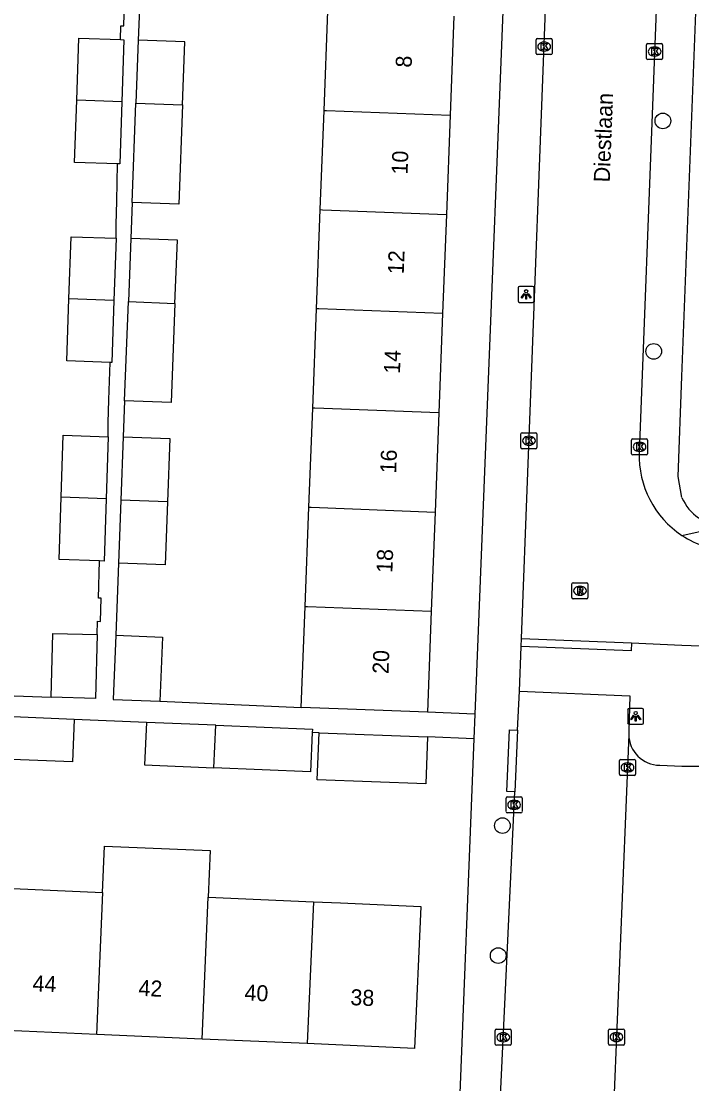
# Model space of a CAD drawing. Extents: x 160732 to 162105, y 387428 to 388479.
# Drawn here: x 161458.8 to 161500.6, y 387899.7 to 387966 of the extents above; entities that cross this region are included whole.
import ezdxf

# ---------------------------------------------------------------- set-up
doc = ezdxf.new("R2010")
doc.units = 0
for name, color, linetype in [('IMGEO_Boom', 7, 'Continuous'), ('IMGEO_Kolk', 7, 'Continuous'), ('IMGEO_Lichtpunt', 7, 'Continuous'), ('IMGEO_Openbare_ruimte_label', 7, 'Continuous'), ('IMGEO_Pand', 7, 'Continuous'), ('IMGEO_Pand_nummerreeks', 7, 'Continuous'), ('IMGEO_Rijbaan_lokaal_open', 7, 'Continuous'), ('IMGEO_Rioolput', 7, 'Continuous'), ('IMGEO_Voetpad_open', 7, 'Continuous')]:
    doc.layers.add(name, color=color, linetype=linetype)

msp = doc.modelspace()

# ---------------------------------------------------------------- linework, layer by layer
at = {"layer": 'IMGEO_Boom'}
for centre in [(161498.809, 387959.768), (161498.236, 387945.389), (161488.799, 387915.799), (161488.534, 387907.688)]:
    msp.add_circle(centre, 0.489, dxfattribs=at)
at = {"layer": 'IMGEO_Kolk'}
for p, q in [((161490.9, 387963.976), (161490.9, 387964.828)), ((161490.975, 387964.902), (161491.827, 387964.902)), ((161491.388, 387964.682), (161491.413, 387964.682)), ((161491.901, 387964.828), (161491.901, 387963.976)), ((161497.792, 387963.671), (161497.792, 387964.523)), ((161497.867, 387964.597), (161498.719, 387964.597)), ((161498.28, 387964.377), (161498.305, 387964.377)), ((161498.793, 387964.523), (161498.793, 387963.671)), ((161491.827, 387963.902), (161490.975, 387963.902)), ((161491.411, 387964.122), (161491.386, 387964.122)), ((161498.303, 387963.817), (161498.278, 387963.817)), ((161498.719, 387963.597), (161497.867, 387963.597)), ((161489.953, 387939.389), (161489.953, 387940.241)), ((161490.028, 387940.315), (161490.88, 387940.315)), ((161490.441, 387940.095), (161490.466, 387940.095)), ((161490.954, 387940.241), (161490.954, 387939.389)), ((161496.854, 387939.006), (161496.854, 387939.858)), ((161496.929, 387939.932), (161497.781, 387939.932)), ((161497.855, 387939.858), (161497.855, 387939.006)), ((161490.88, 387939.315), (161490.028, 387939.315)), ((161490.464, 387939.535), (161490.439, 387939.535)), ((161497.342, 387939.712), (161497.367, 387939.712)), ((161497.781, 387938.932), (161496.929, 387938.932)), ((161497.365, 387939.152), (161497.34, 387939.152)), ((161496.1, 387919.003), (161496.1, 387919.855)), ((161496.175, 387919.929), (161497.027, 387919.929)), ((161496.588, 387919.709), (161496.613, 387919.709)), ((161497.101, 387919.855), (161497.101, 387919.003)), ((161497.027, 387918.929), (161496.175, 387918.929)), ((161496.611, 387919.149), (161496.586, 387919.149)), ((161489.025, 387916.671), (161489.025, 387917.523)), ((161489.1, 387917.597), (161489.952, 387917.597)), ((161489.513, 387917.377), (161489.538, 387917.377)), ((161490.026, 387917.523), (161490.026, 387916.671)), ((161489.536, 387916.817), (161489.511, 387916.817)), ((161489.952, 387916.597), (161489.1, 387916.597)), ((161488.348, 387902.168), (161488.348, 387903.02)), ((161488.423, 387903.094), (161489.275, 387903.094)), ((161488.836, 387902.874), (161488.861, 387902.874)), ((161489.349, 387903.02), (161489.349, 387902.168)), ((161495.411, 387902.184), (161495.411, 387903.036)), ((161495.486, 387903.11), (161496.338, 387903.11)), ((161495.899, 387902.89), (161495.924, 387902.89)), ((161496.412, 387903.036), (161496.412, 387902.184)), ((161489.275, 387902.094), (161488.423, 387902.094)), ((161488.859, 387902.314), (161488.834, 387902.314)), ((161496.338, 387902.11), (161495.486, 387902.11)), ((161495.922, 387902.33), (161495.897, 387902.33))]:
    msp.add_line(p, q, dxfattribs=at)
for points in [[(161490.9, 387963.976), (161490.9, 387964.828)], [(161490.975, 387964.902), (161491.827, 387964.902)], [(161491.221, 387964.602), (161491.344, 387964.602), (161491.344, 387964.451), (161491.474, 387964.602), (161491.638, 387964.602), (161491.492, 387964.451), (161491.645, 387964.202), (161491.493, 387964.202), (161491.408, 387964.366), (161491.344, 387964.299), (161491.344, 387964.202), (161491.221, 387964.202), (161491.221, 387964.602)], [(161491.901, 387964.828), (161491.901, 387963.976)], [(161497.792, 387963.671), (161497.792, 387964.523)], [(161497.867, 387964.597), (161498.719, 387964.597)], [(161498.793, 387964.523), (161498.793, 387963.671)], [(161491.827, 387963.902), (161490.975, 387963.902)], [(161498.113, 387964.297), (161498.236, 387964.297), (161498.236, 387964.146), (161498.366, 387964.297), (161498.53, 387964.297), (161498.384, 387964.146), (161498.537, 387963.897), (161498.385, 387963.897), (161498.3, 387964.061), (161498.236, 387963.994), (161498.236, 387963.897), (161498.113, 387963.897), (161498.113, 387964.297)], [(161498.719, 387963.597), (161497.867, 387963.597)], [(161489.953, 387939.389), (161489.953, 387940.241)], [(161490.028, 387940.315), (161490.88, 387940.315)], [(161490.274, 387940.015), (161490.397, 387940.015), (161490.397, 387939.864), (161490.527, 387940.015), (161490.691, 387940.015), (161490.545, 387939.864), (161490.698, 387939.615), (161490.546, 387939.615), (161490.461, 387939.779), (161490.397, 387939.712), (161490.397, 387939.615), (161490.274, 387939.615), (161490.274, 387940.015)], [(161490.954, 387940.241), (161490.954, 387939.389)], [(161496.854, 387939.006), (161496.854, 387939.858)], [(161496.929, 387939.932), (161497.781, 387939.932)], [(161497.855, 387939.858), (161497.855, 387939.006)], [(161490.88, 387939.315), (161490.028, 387939.315)], [(161497.175, 387939.632), (161497.298, 387939.632), (161497.298, 387939.481), (161497.428, 387939.632), (161497.592, 387939.632), (161497.446, 387939.481), (161497.599, 387939.232), (161497.447, 387939.232), (161497.362, 387939.396), (161497.298, 387939.329), (161497.298, 387939.232), (161497.175, 387939.232), (161497.175, 387939.632)], [(161497.781, 387938.932), (161496.929, 387938.932)], [(161496.1, 387919.003), (161496.1, 387919.855)], [(161496.175, 387919.929), (161497.027, 387919.929)], [(161496.421, 387919.629), (161496.544, 387919.629), (161496.544, 387919.478), (161496.674, 387919.629), (161496.838, 387919.629), (161496.692, 387919.478), (161496.845, 387919.229), (161496.693, 387919.229), (161496.608, 387919.393), (161496.544, 387919.326), (161496.544, 387919.229), (161496.421, 387919.229), (161496.421, 387919.629)], [(161497.101, 387919.855), (161497.101, 387919.003)], [(161497.027, 387918.929), (161496.175, 387918.929)], [(161489.025, 387916.671), (161489.025, 387917.523)], [(161489.1, 387917.597), (161489.952, 387917.597)], [(161489.346, 387917.297), (161489.469, 387917.297), (161489.469, 387917.146), (161489.599, 387917.297), (161489.763, 387917.297), (161489.617, 387917.146), (161489.77, 387916.897), (161489.618, 387916.897), (161489.533, 387917.061), (161489.469, 387916.994), (161489.469, 387916.897), (161489.346, 387916.897), (161489.346, 387917.297)], [(161490.026, 387917.523), (161490.026, 387916.671)], [(161489.952, 387916.597), (161489.1, 387916.597)], [(161488.348, 387902.168), (161488.348, 387903.02)], [(161488.423, 387903.094), (161489.275, 387903.094)], [(161488.669, 387902.794), (161488.792, 387902.794), (161488.792, 387902.643), (161488.922, 387902.794), (161489.086, 387902.794), (161488.94, 387902.643), (161489.093, 387902.394), (161488.941, 387902.394), (161488.856, 387902.558), (161488.792, 387902.491), (161488.792, 387902.394), (161488.669, 387902.394), (161488.669, 387902.794)], [(161489.349, 387903.02), (161489.349, 387902.168)], [(161495.411, 387902.184), (161495.411, 387903.036)], [(161495.486, 387903.11), (161496.338, 387903.11)], [(161495.732, 387902.81), (161495.855, 387902.81), (161495.855, 387902.659), (161495.985, 387902.81), (161496.149, 387902.81), (161496.003, 387902.659), (161496.156, 387902.41), (161496.004, 387902.41), (161495.919, 387902.574), (161495.855, 387902.507), (161495.855, 387902.41), (161495.732, 387902.41), (161495.732, 387902.81)], [(161496.412, 387903.036), (161496.412, 387902.184)], [(161489.275, 387902.094), (161488.423, 387902.094)], [(161496.338, 387902.11), (161495.486, 387902.11)]]:
    msp.add_lwpolyline(points, dxfattribs=at)
for centre, start, end in [((161490.977, 387964.826), 91.55205, 178.44795), ((161490.977, 387964.826), 91.55205, 178.44795), ((161491.825, 387964.826), 1.55205, 88.44795), ((161491.825, 387964.826), 1.55205, 88.44795), ((161497.869, 387964.521), 91.55205, 178.44795), ((161497.869, 387964.521), 91.55205, 178.44795), ((161498.717, 387964.521), 1.55205, 88.44795), ((161498.717, 387964.521), 1.55205, 88.44795), ((161490.977, 387963.978), 181.55205, 268.44795), ((161490.977, 387963.978), 181.55205, 268.44795), ((161491.825, 387963.978), 271.55205, 358.44795), ((161491.825, 387963.978), 271.55205, 358.44795), ((161497.869, 387963.673), 181.55205, 268.44795), ((161497.869, 387963.673), 181.55205, 268.44795), ((161498.717, 387963.673), 271.55205, 358.44795), ((161498.717, 387963.673), 271.55205, 358.44795), ((161490.03, 387940.239), 91.55205, 178.44795), ((161490.03, 387940.239), 91.55205, 178.44795), ((161490.878, 387940.239), 1.55205, 88.44795), ((161490.878, 387940.239), 1.55205, 88.44795), ((161496.931, 387939.856), 91.55205, 178.44795), ((161496.931, 387939.856), 91.55205, 178.44795), ((161497.779, 387939.856), 1.55205, 88.44795), ((161497.779, 387939.856), 1.55205, 88.44795), ((161490.03, 387939.391), 181.55205, 268.44795), ((161490.03, 387939.391), 181.55205, 268.44795), ((161490.878, 387939.391), 271.55205, 358.44795), ((161490.878, 387939.391), 271.55205, 358.44795), ((161496.931, 387939.008), 181.55205, 268.44795), ((161496.931, 387939.008), 181.55205, 268.44795), ((161497.779, 387939.008), 271.55205, 358.44795), ((161497.779, 387939.008), 271.55205, 358.44795), ((161496.177, 387919.853), 91.55205, 178.44795), ((161496.177, 387919.853), 91.55205, 178.44795), ((161497.025, 387919.853), 1.55205, 88.44795), ((161497.025, 387919.853), 1.55205, 88.44795), ((161496.177, 387919.005), 181.55205, 268.44795), ((161496.177, 387919.005), 181.55205, 268.44795), ((161497.025, 387919.005), 271.55205, 358.44795), ((161497.025, 387919.005), 271.55205, 358.44795), ((161489.102, 387917.521), 91.55205, 178.44795), ((161489.102, 387917.521), 91.55205, 178.44795), ((161489.95, 387917.521), 1.55205, 88.44795), ((161489.95, 387917.521), 1.55205, 88.44795), ((161489.102, 387916.673), 181.55205, 268.44795), ((161489.102, 387916.673), 181.55205, 268.44795), ((161489.95, 387916.673), 271.55205, 358.44795), ((161489.95, 387916.673), 271.55205, 358.44795), ((161488.425, 387903.018), 91.55205, 178.44795), ((161488.425, 387903.018), 91.55205, 178.44795), ((161489.273, 387903.018), 1.55205, 88.44795), ((161489.273, 387903.018), 1.55205, 88.44795), ((161495.488, 387903.034), 91.55205, 178.44795), ((161495.488, 387903.034), 91.55205, 178.44795), ((161496.336, 387903.034), 1.55205, 88.44795), ((161496.336, 387903.034), 1.55205, 88.44795), ((161488.425, 387902.17), 181.55205, 268.44795), ((161488.425, 387902.17), 181.55205, 268.44795), ((161489.273, 387902.17), 271.55205, 358.44795), ((161489.273, 387902.17), 271.55205, 358.44795), ((161495.488, 387902.186), 181.55205, 268.44795), ((161495.488, 387902.186), 181.55205, 268.44795), ((161496.336, 387902.186), 271.55205, 358.44795), ((161496.336, 387902.186), 271.55205, 358.44795)]:
    msp.add_arc(centre, 0.0765, start, end, dxfattribs=at)
for centre, major_axis, ratio, start_param, end_param in [((161491.387, 387964.402), (-0.387, 0.002), 0.722429, 4.712389, 7.853982), ((161491.412, 387964.402), (-0.39, 0.002), 0.717154, 1.570796, 4.712389), ((161498.279, 387964.097), (-0.387, 0.002), 0.722429, 4.712389, 7.853982), ((161498.304, 387964.097), (-0.39, 0.002), 0.717154, 1.570796, 4.712389), ((161490.44, 387939.815), (-0.387, 0.002), 0.722429, 4.712389, 7.853982), ((161490.465, 387939.815), (-0.39, 0.002), 0.717154, 1.570796, 4.712389), ((161497.341, 387939.432), (-0.387, 0.002), 0.722429, 4.712389, 7.853982), ((161497.366, 387939.432), (-0.39, 0.002), 0.717154, 1.570796, 4.712389), ((161496.587, 387919.429), (-0.387, 0.002), 0.722429, 4.712389, 7.853982), ((161496.612, 387919.429), (-0.39, 0.002), 0.717154, 1.570796, 4.712389), ((161489.512, 387917.097), (-0.387, 0.002), 0.722429, 4.712389, 7.853982), ((161489.537, 387917.097), (-0.39, 0.002), 0.717154, 1.570796, 4.712389), ((161488.835, 387902.594), (-0.387, 0.002), 0.722429, 4.712389, 7.853982), ((161488.86, 387902.594), (-0.39, 0.002), 0.717154, 1.570796, 4.712389), ((161495.898, 387902.61), (-0.387, 0.002), 0.722429, 4.712389, 7.853982), ((161495.923, 387902.61), (-0.39, 0.002), 0.717154, 1.570796, 4.712389)]:
    msp.add_ellipse(centre, major_axis=major_axis, ratio=ratio, start_param=start_param, end_param=end_param, dxfattribs=at)
at = {"layer": 'IMGEO_Lichtpunt'}
for p, q in [((161489.779, 387949.344), (161489.779, 387948.537)), ((161489.779, 387949.344), (161489.779, 387948.537)), ((161490.681, 387949.439), (161489.873, 387949.439)), ((161490.681, 387949.439), (161489.873, 387949.439)), ((161490.775, 387948.537), (161490.775, 387949.344)), ((161490.775, 387948.537), (161490.775, 387949.344)), ((161489.873, 387948.443), (161490.681, 387948.443)), ((161489.873, 387948.443), (161490.681, 387948.443)), ((161496.613, 387923.023), (161496.613, 387922.216)), ((161496.613, 387923.023), (161496.613, 387922.216)), ((161497.515, 387923.118), (161496.707, 387923.118)), ((161497.515, 387923.118), (161496.707, 387923.118)), ((161497.609, 387922.216), (161497.609, 387923.023)), ((161497.609, 387922.216), (161497.609, 387923.023)), ((161496.707, 387922.122), (161497.515, 387922.122)), ((161496.707, 387922.122), (161497.515, 387922.122))]:
    msp.add_line(p, q, dxfattribs=at)
for points in [[(161490.153, 387949.008), (161490.192, 387948.98), (161490.004, 387948.718), (161489.966, 387948.745), (161490.153, 387949.008)], [(161490.255, 387948.96), (161490.302, 387948.96), (161490.302, 387948.638), (161490.255, 387948.638), (161490.255, 387948.96)], [(161490.365, 387948.98), (161490.403, 387949.007), (161490.59, 387948.745), (161490.551, 387948.717), (161490.365, 387948.98)], [(161496.987, 387922.687), (161497.026, 387922.659), (161496.838, 387922.397), (161496.8, 387922.424), (161496.987, 387922.687)], [(161497.089, 387922.639), (161497.136, 387922.639), (161497.136, 387922.317), (161497.089, 387922.317), (161497.089, 387922.639)], [(161497.199, 387922.659), (161497.237, 387922.686), (161497.424, 387922.424), (161497.385, 387922.396), (161497.199, 387922.659)]]:
    msp.add_lwpolyline(points, dxfattribs=at)
for centre in [(161490.278, 387949.142), (161497.112, 387922.821)]:
    msp.add_circle(centre, 0.0994, dxfattribs=at)
for centre, start, end in [((161489.873, 387949.344), 90, 180), ((161489.873, 387949.344), 90, 180), ((161490.681, 387949.344), 0, 90), ((161490.681, 387949.344), 0, 90), ((161489.873, 387948.537), 180, 270), ((161489.873, 387948.537), 180, 270), ((161490.681, 387948.537), 270, 0), ((161490.681, 387948.537), 270, 360), ((161496.707, 387923.023), 90, 180), ((161496.707, 387923.023), 90, 180), ((161497.515, 387923.023), 0, 90), ((161497.515, 387923.023), 0, 90), ((161496.707, 387922.216), 180, 270), ((161496.707, 387922.216), 180, 270), ((161497.515, 387922.216), 270, 0), ((161497.515, 387922.216), 270, 360)]:
    msp.add_arc(centre, 0.0946, start, end, dxfattribs=at)
at = {"layer": 'IMGEO_Pand'}
for points in [[(161477.669, 387960.423), (161477.905, 387966.612)], [(161485.772, 387966.312), (161485.536, 387960.123)], [(161462.236, 387961.06), (161462.366, 387964.93), (161464.967, 387964.842)], [(161464.967, 387964.842), (161465.178, 387964.835), (161465.047, 387960.949)], [(161466.077, 387964.812), (161465.927, 387960.872)], [(161468.836, 387960.761), (161468.985, 387964.702), (161466.077, 387964.812)], [(161464.787, 387957.084), (161462.105, 387957.174), (161462.236, 387961.06)], [(161465.047, 387960.949), (161462.236, 387961.06)], [(161465.047, 387960.949), (161464.917, 387957.08), (161464.787, 387957.084)], [(161465.693, 387954.683), (161465.927, 387960.872)], [(161468.836, 387960.761), (161468.601, 387954.572), (161465.693, 387954.683)], [(161465.927, 387960.872), (161468.836, 387960.761)], [(161477.432, 387954.234), (161477.669, 387960.423)], [(161477.669, 387960.423), (161477.81, 387960.418), (161485.536, 387960.123)], [(161485.536, 387960.123), (161485.302, 387953.934)], [(161477.196, 387948.045), (161477.432, 387954.234)], [(161477.432, 387954.234), (161477.574, 387954.229), (161485.302, 387953.934)], [(161485.302, 387953.934), (161485.066, 387947.745)], [(161461.748, 387948.675), (161461.878, 387952.545), (161464.69, 387952.45)], [(161464.69, 387952.45), (161464.559, 387948.564)], [(161465.608, 387952.434), (161465.458, 387948.493)], [(161468.366, 387948.382), (161468.515, 387952.324), (161465.608, 387952.434)], [(161464.317, 387944.699), (161461.617, 387944.789), (161461.748, 387948.675)], [(161464.559, 387948.564), (161461.748, 387948.675)], [(161464.559, 387948.564), (161464.429, 387944.695), (161464.317, 387944.699)], [(161465.224, 387942.304), (161465.458, 387948.493)], [(161465.458, 387948.493), (161468.366, 387948.382)], [(161468.366, 387948.382), (161468.132, 387942.193), (161465.224, 387942.304)], [(161476.96, 387941.856), (161477.196, 387948.045)], [(161485.066, 387947.745), (161477.338, 387948.04), (161477.196, 387948.045)], [(161485.066, 387947.745), (161484.83, 387941.556)], [(161476.724, 387935.667), (161476.96, 387941.856)], [(161484.83, 387941.556), (161477.101, 387941.851), (161476.96, 387941.856)], [(161484.83, 387941.556), (161484.594, 387935.367)], [(161461.26, 387936.29), (161461.39, 387940.16), (161464.202, 387940.065)], [(161464.202, 387940.065), (161464.071, 387936.179)], [(161465.139, 387940.055), (161464.989, 387936.115)], [(161465.139, 387940.055), (161468.046, 387939.945), (161467.897, 387936.004)], [(161463.664, 387932.319), (161461.129, 387932.404), (161461.26, 387936.29)], [(161464.071, 387936.179), (161461.26, 387936.29)], [(161464.071, 387936.179), (161463.941, 387932.31), (161463.664, 387932.319)], [(161464.989, 387936.115), (161464.839, 387932.173)], [(161467.897, 387936.004), (161467.748, 387932.063), (161464.839, 387932.173)], [(161467.897, 387936.004), (161464.989, 387936.115)], [(161476.488, 387929.478), (161476.724, 387935.667)], [(161476.724, 387935.667), (161476.865, 387935.662), (161484.594, 387935.367)], [(161484.594, 387935.367), (161484.358, 387929.178)], [(161476.247, 387923.17), (161476.488, 387929.478)], [(161476.488, 387929.478), (161476.628, 387929.473), (161484.358, 387929.178)], [(161484.358, 387929.178), (161484.117, 387922.87)], [(161460.64, 387923.809), (161460.741, 387927.788), (161463.508, 387927.718)], [(161463.508, 387927.718), (161463.407, 387923.74), (161460.64, 387923.809)], [(161464.669, 387927.677), (161464.518, 387923.677), (161467.426, 387923.566)], [(161464.669, 387927.677), (161467.578, 387927.567), (161467.426, 387923.566)], [(161462.082, 387922.428), (161457.766, 387922.606)], [(161484.117, 387922.87), (161479.121, 387923.06), (161476.247, 387923.17)], [(161462.082, 387922.428), (161461.973, 387919.775), (161457.65, 387919.953)], [(161466.579, 387922.243), (161466.469, 387919.589), (161470.792, 387919.411)], [(161470.907, 387922.064), (161466.579, 387922.243)], [(161470.792, 387919.411), (161470.907, 387922.064)], [(161470.907, 387922.064), (161476.942, 387921.815), (161476.933, 387921.607)], [(161476.933, 387921.607), (161476.832, 387919.162), (161470.792, 387919.411)], [(161484.125, 387921.333), (161484.014, 387918.398), (161477.246, 387918.654), (161477.357, 387921.589)], [(161477.357, 387921.589), (161484.125, 387921.333)], [(161463.848, 387911.63), (161463.975, 387914.528), (161470.566, 387914.241), (161470.439, 387911.342)], [(161457.299, 387911.916), (161463.848, 387911.63)], [(161463.482, 387902.773), (161463.869, 387911.629), (161463.848, 387911.63)], [(161470.052, 387902.485), (161470.439, 387911.342)], [(161470.439, 387911.342), (161477.009, 387911.054)], [(161477.009, 387911.054), (161476.622, 387902.198)], [(161477.009, 387911.054), (161478.704, 387910.98), (161483.699, 387910.761), (161483.311, 387901.905), (161476.622, 387902.198)], [(161463.482, 387902.773), (161456.912, 387903.061)], [(161470.052, 387902.485), (161463.482, 387902.773)], [(161476.622, 387902.198), (161470.052, 387902.485)]]:
    msp.add_lwpolyline(points, dxfattribs=at)
at = {"layer": 'IMGEO_Rijbaan_lokaal_open'}
for points in [[(161489.979, 387927.472), (161492.756, 388000), (161492.938, 388004.061)], [(161499.111, 387985.655), (161497.34, 387939.069)], [(161489.979, 387927.472), (161496.848, 387927.196)], [(161496.848, 387927.196), (161500, 387927.069), (161502.944, 387926.951)], [(161489.744, 387921.749), (161489.858, 387924.182)], [(161489.858, 387924.182), (161496.751, 387923.898), (161496.692, 387921.688), (161496.684, 387921.493)], [(161489.744, 387921.749), (161489.566, 387917.917)], [(161496.684, 387921.493), (161495.56, 387894.033)], [(161488.556, 387896.279), (161489.566, 387917.917)]]:
    msp.add_lwpolyline(points, dxfattribs=at)
for centre, radius, start, end in [((161503.242, 387938.845), 5.906, 177.8235, 236.71002), ((161503.244, 387938.851), 5.912, 236.71847, 267.70788)]:
    msp.add_arc(centre, radius, start, end, dxfattribs=at)
at = {"layer": 'IMGEO_Rioolput'}
for p, q in [((161493.136, 387930.03), (161493.136, 387930.882)), ((161493.211, 387930.956), (161494.063, 387930.956)), ((161493.624, 387930.736), (161493.649, 387930.736)), ((161494.137, 387930.882), (161494.137, 387930.03)), ((161494.063, 387929.956), (161493.211, 387929.956)), ((161493.647, 387930.176), (161493.622, 387930.176))]:
    msp.add_line(p, q, dxfattribs=at)
for points in [[(161493.136, 387930.03), (161493.136, 387930.882)], [(161493.211, 387930.956), (161494.063, 387930.956)], [(161493.725, 387930.654), (161493.473, 387930.656), (161493.473, 387930.256)], [(161493.651, 387930.575), (161493.597, 387930.575), (161493.597, 387930.494)], [(161494.137, 387930.882), (161494.137, 387930.03)], [(161494.063, 387929.956), (161493.211, 387929.956)], [(161493.473, 387930.256), (161493.597, 387930.256), (161493.597, 387930.418), (161493.608, 387930.418)], [(161493.597, 387930.494), (161493.649, 387930.494)], [(161493.655, 387930.389), (161493.726, 387930.256), (161493.866, 387930.256), (161493.801, 387930.382)]]:
    msp.add_lwpolyline(points, dxfattribs=at)
for centre, radius, start, end in [((161493.213, 387930.88), 0.0765, 91.55205, 178.44795), ((161493.213, 387930.88), 0.0765, 91.55205, 178.44795), ((161493.657, 387930.479), 0.0964, 77.00612, 93.18647), ((161493.671, 387930.536), 0.0378, 276.66336, 79.67722), ((161493.724, 387930.544), 0.109, 350.36119, 89.41601), ((161494.061, 387930.88), 0.0765, 1.55205, 88.44795), ((161494.061, 387930.88), 0.0765, 1.55205, 88.44795), ((161493.213, 387930.032), 0.0765, 181.55205, 268.44795), ((161493.213, 387930.032), 0.0765, 181.55205, 268.44795), ((161493.607, 387930.365), 0.0533, 26.02933, 88.69889), ((161493.633, 387930.683), 0.19, 274.7715, 282.96867), ((161493.722, 387930.544), 0.112, 277.58423, 350.98172), ((161493.706, 387930.329), 0.108, 29.51342, 73.79051), ((161494.061, 387930.032), 0.0765, 271.55205, 358.44795), ((161494.061, 387930.032), 0.0765, 271.55205, 358.44795)]:
    msp.add_arc(centre, radius, start, end, dxfattribs=at)
for centre, major_axis, ratio, start_param, end_param in [((161493.623, 387930.456), (-0.387, 0.002), 0.722429, 4.712389, 7.853982), ((161493.648, 387930.456), (-0.39, 0.002), 0.717154, 1.570796, 4.712389)]:
    msp.add_ellipse(centre, major_axis=major_axis, ratio=ratio, start_param=start_param, end_param=end_param, dxfattribs=at)
at = {"layer": 'IMGEO_Voetpad_open'}
for points in [[(161489.546, 387984.879), (161487.081, 387922.752)], [(161500, 387936.262), (161499.761, 387937.585), (161500, 387943.824), (161501.554, 387984.404)], [(161464.967, 387964.842), (161464.996, 387965.704), (161465.178, 387965.699), (161465.215, 387967.144), (161465.032, 387967.151), (161465.123, 387969.474)], [(161466.247, 387969.308), (161466.077, 387964.812)], [(161464.69, 387952.45), (161464.69, 387953.314), (161464.727, 387954.759), (161464.787, 387957.084)], [(161465.693, 387954.683), (161465.608, 387952.434)], [(161464.202, 387940.065), (161464.202, 387940.93), (161464.239, 387942.375), (161464.317, 387944.699)], [(161465.224, 387942.304), (161465.139, 387940.055)], [(161500, 387933.908), (161502.586, 387934.489)], [(161463.508, 387927.718), (161463.529, 387928.55), (161463.714, 387928.545), (161463.751, 387929.99), (161463.586, 387929.996), (161463.664, 387932.319)], [(161464.839, 387932.173), (161464.669, 387927.677)], [(161489.961, 387926.973), (161489.979, 387927.472)], [(161489.858, 387924.182), (161489.961, 387926.973)], [(161496.848, 387927.196), (161496.83, 387926.697), (161489.961, 387926.973)], [(161451.37, 387924.157), (161460.64, 387923.809)], [(161467.426, 387923.566), (161476.247, 387923.17)], [(161487.081, 387922.752), (161484.117, 387922.87)], [(161487.081, 387922.752), (161487.02, 387921.218)], [(161466.579, 387922.243), (161462.082, 387922.428)], [(161477.357, 387921.589), (161476.933, 387921.607)], [(161487.02, 387921.218), (161484.125, 387921.333)], [(161489.566, 387917.917), (161489.067, 387917.939), (161489.245, 387921.771), (161489.744, 387921.749)], [(161487.02, 387921.218), (161486.038, 387896.466)], [(161498.61, 387919.564), (161500, 387919.515), (161501.531, 387919.508)]]:
    msp.add_lwpolyline(points, dxfattribs=at)
for centre, radius, start, end in [((161502.703, 387937.431), 2.945, 203.39937, 267.7304), ((161498.637, 387921.517), 1.954, 180.7134, 269.19742)]:
    msp.add_arc(centre, radius, start, end, dxfattribs=at)

# ---------------------------------------------------------------- texts
at = {"layer": 'IMGEO_Openbare_ruimte_label'}
msp.add_text('Diestlaan', height=1, rotation=87.82163, dxfattribs=at).set_placement((161495.492, 387955.923))
at = {"layer": 'IMGEO_Pand_nummerreeks'}
for s, rotation, p in [('8', 87.81546, (161483.129, 387963.079)), ('10', 87.81546, (161482.875, 387956.406)), ('12', 87.81546, (161482.638, 387950.187)), ('14', 87.81546, (161482.401, 387943.977)), ('16', 87.81546, (161482.164, 387937.764)), ('18', 87.81546, (161481.927, 387931.554)), ('20', 87.81546, (161481.686, 387925.25)), ('44', 357.49617, (161459.462, 387905.472)), ('42', 357.49617, (161466.069, 387905.183)), ('40', 357.49352, (161472.684, 387904.893)), ('38', 357.49352, (161479.294, 387904.604))]:
    msp.add_text(s, height=1, rotation=rotation, dxfattribs=at).set_placement(p)

doc.saveas('drawing.dxf')
